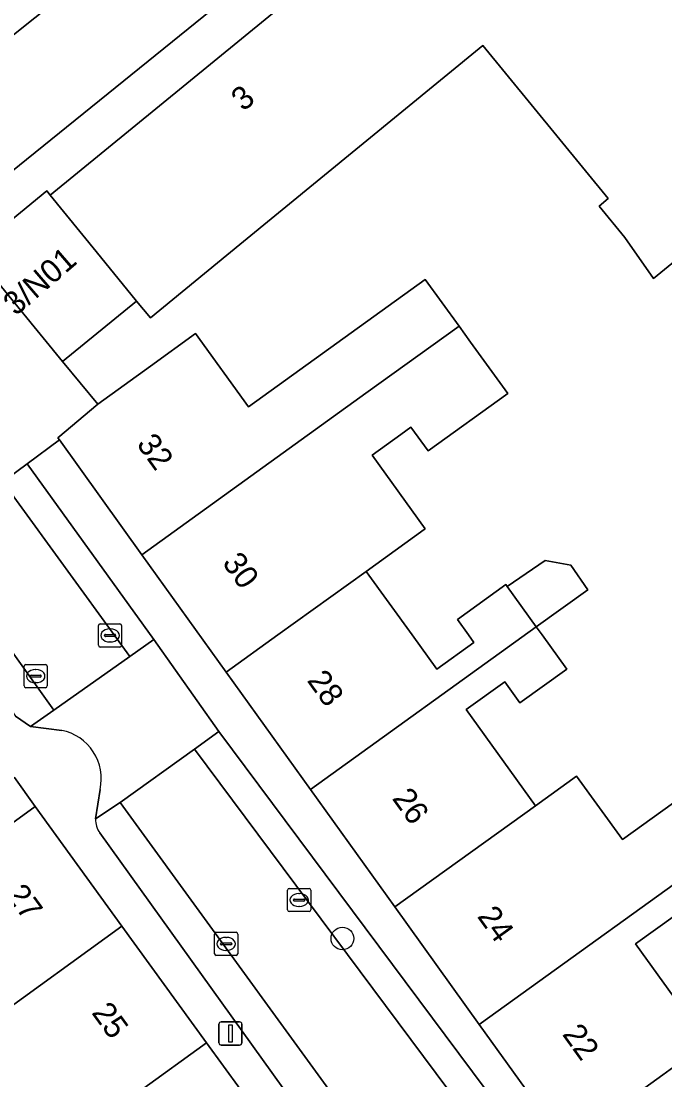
# Model space of a CAD drawing. Extents: x 161881 to 162523, y 381678 to 382381.
# Drawn here: x 162151.2 to 162178.99, y 381980.78 to 382026.52 of the extents above; entities that cross this region are included whole.
import ezdxf

# ---------------------------------------------------------------- set-up
doc = ezdxf.new("R2010")
doc.units = 0
for name, color, linetype in [('IMGEO_Boom', 7, 'Continuous'), ('IMGEO_Erf', 7, 'Continuous'), ('IMGEO_Kolk', 7, 'Continuous'), ('IMGEO_Lichtmast', 7, 'Continuous'), ('IMGEO_Openbare_ruimte_label', 7, 'Continuous'), ('IMGEO_Pand', 7, 'Continuous'), ('IMGEO_Pand_nummerreeks', 7, 'Continuous'), ('IMGEO_Parkeervlak_open', 7, 'Continuous'), ('IMGEO_Rijbaan_lokaal_open', 7, 'Continuous'), ('IMGEO_Voetpad_open', 7, 'Continuous'), ('IMGEO_Woonerf_open', 7, 'Continuous')]:
    doc.layers.add(name, color=color, linetype=linetype)

msp = doc.modelspace()

# ---------------------------------------------------------------- linework, layer by layer
at = {"layer": 'IMGEO_Boom'}
msp.add_circle((162165.072, 381986.882), 0.489, dxfattribs=at)
at = {"layer": 'IMGEO_Erf'}
for points in [[(162192.868, 382027.162), (162178.511, 382015.397), (162177.271, 382017.167), (162176.155, 382018.528), (162176.553, 382018.855), (162171.139, 382025.462), (162160.651, 382016.868), (162156.783, 382013.698), (162156.187, 382014.426), (162152.994, 382011.81), (162154.512, 382009.975), (162156.782, 382011.612), (162158.736, 382013.022), (162161.02, 382009.857), (162168.653, 382015.361), (162170.113, 382013.339), (162170.608, 382012.653), (162172.211, 382010.431), (162168.775, 382007.953), (162168.035, 382008.978), (162167.594, 382008.66), (162166.358, 382007.768), (162168.653, 382004.587), (162168.599, 382004.548), (162166.1, 382002.746), (162168.081, 382000), (162169.152, 381998.516), (162170.755, 381999.673), (162170.519, 382000), (162170.039, 382000.665), (162172.126, 382002.171), (162172.183, 382002.092), (162173.829, 382003.221), (162174.942, 382003.014), (162175.673, 382001.948), (162173.446, 382000.342), (162173.693, 382000), (162174.76, 381998.521), (162172.741, 381997.065), (162172.082, 381997.978), (162170.417, 381996.776), (162173.415, 381992.621), (162175.186, 381993.898), (162177.164, 381991.155), (162180.657, 381993.673)], [(162179.455, 381987.894), (162177.724, 381986.645), (162180.808, 381982.369)]]:
    msp.add_lwpolyline(points, dxfattribs=at)
at = {"layer": 'IMGEO_Kolk'}
for p, q in [((162154.54, 381999.551), (162154.54, 382000.403)), ((162154.615, 382000.477), (162155.467, 382000.477)), ((162155.541, 382000.403), (162155.541, 381999.551)), ((162154.799, 381999.971), (162154.799, 381999.983)), ((162154.842, 382000.02), (162155.24, 382000.02)), ((162155.028, 382000.257), (162155.053, 382000.257)), ((162155.283, 381999.983), (162155.283, 381999.971)), ((162155.237, 381999.934), (162154.839, 381999.934)), ((162155.051, 381999.697), (162155.026, 381999.697)), ((162155.467, 381999.477), (162154.615, 381999.477)), ((162151.329, 381997.793), (162151.329, 381998.645)), ((162151.404, 381998.719), (162152.256, 381998.719)), ((162152.33, 381998.645), (162152.33, 381997.793)), ((162151.588, 381998.213), (162151.588, 381998.225)), ((162152.026, 381998.176), (162151.628, 381998.176)), ((162151.631, 381998.262), (162152.029, 381998.262)), ((162151.817, 381998.499), (162151.842, 381998.499)), ((162152.072, 381998.225), (162152.072, 381998.213)), ((162152.256, 381997.719), (162151.404, 381997.719)), ((162151.84, 381997.939), (162151.815, 381997.939)), ((162162.705, 381988.119), (162162.705, 381988.971)), ((162162.78, 381989.045), (162163.632, 381989.045)), ((162163.706, 381988.971), (162163.706, 381988.119)), ((162162.964, 381988.539), (162162.964, 381988.551)), ((162163.402, 381988.502), (162163.004, 381988.502)), ((162163.007, 381988.588), (162163.405, 381988.588)), ((162163.193, 381988.825), (162163.218, 381988.825)), ((162163.448, 381988.551), (162163.448, 381988.539)), ((162163.632, 381988.045), (162162.78, 381988.045)), ((162163.216, 381988.265), (162163.191, 381988.265)), ((162159.629, 381987.15), (162160.481, 381987.15)), ((162159.554, 381986.224), (162159.554, 381987.076)), ((162159.856, 381986.693), (162160.254, 381986.693)), ((162160.042, 381986.93), (162160.067, 381986.93)), ((162160.555, 381987.076), (162160.555, 381986.224)), ((162159.813, 381986.644), (162159.813, 381986.656)), ((162160.251, 381986.607), (162159.853, 381986.607)), ((162160.065, 381986.37), (162160.04, 381986.37)), ((162160.297, 381986.656), (162160.297, 381986.644)), ((162160.481, 381986.15), (162159.629, 381986.15))]:
    msp.add_line(p, q, dxfattribs=at)
for points in [[(162154.54, 381999.551), (162154.54, 382000.403)], [(162154.615, 382000.477), (162155.467, 382000.477)], [(162155.541, 382000.403), (162155.541, 381999.551)], [(162155.467, 381999.477), (162154.615, 381999.477)], [(162151.329, 381997.793), (162151.329, 381998.645)], [(162151.404, 381998.719), (162152.256, 381998.719)], [(162152.33, 381998.645), (162152.33, 381997.793)], [(162152.256, 381997.719), (162151.404, 381997.719)], [(162162.705, 381988.119), (162162.705, 381988.971)], [(162162.78, 381989.045), (162163.632, 381989.045)], [(162163.706, 381988.971), (162163.706, 381988.119)], [(162163.632, 381988.045), (162162.78, 381988.045)], [(162159.629, 381987.15), (162160.481, 381987.15)], [(162159.554, 381986.224), (162159.554, 381987.076)], [(162160.555, 381987.076), (162160.555, 381986.224)], [(162160.481, 381986.15), (162159.629, 381986.15)]]:
    msp.add_lwpolyline(points, dxfattribs=at)
for centre, radius, start, end in [((162154.617, 382000.401), 0.0765, 91.552, 178.448), ((162154.617, 382000.401), 0.0765, 91.552, 178.448), ((162155.465, 382000.401), 0.0765, 1.552, 88.448), ((162155.465, 382000.401), 0.0765, 1.552, 88.448), ((162154.839, 381999.98), 0.0403, 85.8775, 175.7526), ((162154.836, 381999.97), 0.0366, 178.938, 274.7102), ((162155.24, 381999.977), 0.043, 264.8664, 352.4533), ((162155.244, 381999.982), 0.0386, 1.7309, 96.639), ((162154.617, 381999.553), 0.0765, 181.552, 268.448), ((162154.617, 381999.553), 0.0765, 181.552, 268.448), ((162155.465, 381999.553), 0.0765, 271.552, 358.448), ((162155.465, 381999.553), 0.0765, 271.552, 358.448), ((162151.406, 381998.643), 0.0765, 91.552, 178.448), ((162151.406, 381998.643), 0.0765, 91.552, 178.448), ((162152.254, 381998.643), 0.0765, 1.552, 88.448), ((162152.254, 381998.643), 0.0765, 1.552, 88.448), ((162151.628, 381998.222), 0.0403, 85.8775, 175.7526), ((162151.625, 381998.212), 0.0366, 178.938, 274.7102), ((162152.029, 381998.219), 0.043, 264.8664, 352.4533), ((162152.033, 381998.224), 0.0386, 1.7309, 96.639), ((162151.406, 381997.795), 0.0765, 181.552, 268.448), ((162151.406, 381997.795), 0.0765, 181.552, 268.448), ((162152.254, 381997.795), 0.0765, 271.552, 358.448), ((162152.254, 381997.795), 0.0765, 271.552, 358.448), ((162162.782, 381988.969), 0.0765, 91.552, 178.448), ((162162.782, 381988.969), 0.0765, 91.552, 178.448), ((162163.63, 381988.969), 0.0765, 1.552, 88.448), ((162163.63, 381988.969), 0.0765, 1.552, 88.448), ((162163.004, 381988.548), 0.0403, 85.8775, 175.7526), ((162163.001, 381988.538), 0.0366, 178.938, 274.7102), ((162163.405, 381988.545), 0.043, 264.8664, 352.4533), ((162163.409, 381988.55), 0.0386, 1.7309, 96.639), ((162162.782, 381988.121), 0.0765, 181.552, 268.448), ((162162.782, 381988.121), 0.0765, 181.552, 268.448), ((162163.63, 381988.121), 0.0765, 271.552, 358.448), ((162163.63, 381988.121), 0.0765, 271.552, 358.448), ((162159.631, 381987.074), 0.0765, 91.552, 178.448), ((162159.631, 381987.074), 0.0765, 91.552, 178.448), ((162160.479, 381987.074), 0.0765, 1.552, 88.448), ((162160.479, 381987.074), 0.0765, 1.552, 88.448), ((162159.853, 381986.653), 0.0403, 85.8775, 175.7526), ((162160.258, 381986.655), 0.0386, 1.7309, 96.639), ((162159.631, 381986.226), 0.0765, 181.552, 268.448), ((162159.631, 381986.226), 0.0765, 181.552, 268.448), ((162159.85, 381986.643), 0.0366, 178.938, 274.7102), ((162160.254, 381986.65), 0.043, 264.8664, 352.4533), ((162160.479, 381986.226), 0.0765, 271.552, 358.448), ((162160.479, 381986.226), 0.0765, 271.552, 358.448)]:
    msp.add_arc(centre, radius, start, end, dxfattribs=at)
for centre, major_axis, ratio, start_param, end_param in [((162155.027, 381999.977), (-0.387, 0.002), 0.722429, 4.712389, 7.853982), ((162155.052, 381999.977), (-0.39, 0.002), 0.717154, 1.570796, 4.712389), ((162151.816, 381998.219), (-0.387, 0.002), 0.722429, 4.712389, 7.853982), ((162151.841, 381998.219), (-0.39, 0.002), 0.717154, 1.570796, 4.712389), ((162163.192, 381988.545), (-0.387, 0.002), 0.722429, 4.712389, 7.853982), ((162163.217, 381988.545), (-0.39, 0.002), 0.717154, 1.570796, 4.712389), ((162160.041, 381986.65), (-0.387, 0.002), 0.722429, 4.712389, 7.853982), ((162160.066, 381986.65), (-0.39, 0.002), 0.717154, 1.570796, 4.712389)]:
    msp.add_ellipse(centre, major_axis=major_axis, ratio=ratio, start_param=start_param, end_param=end_param, dxfattribs=at)
at = {"layer": 'IMGEO_Lichtmast'}
for p, q in [((162159.744, 381982.379), (162159.744, 381983.179)), ((162159.744, 381983.179), (162159.744, 381982.379)), ((162159.844, 381983.279), (162160.634, 381983.279)), ((162160.634, 381983.279), (162159.844, 381983.279)), ((162160.734, 381983.179), (162160.734, 381982.379)), ((162160.734, 381982.379), (162160.734, 381983.179)), ((162160.634, 381982.279), (162159.844, 381982.279)), ((162159.844, 381982.279), (162160.634, 381982.279))]:
    msp.add_line(p, q, dxfattribs=at)
msp.add_lwpolyline([(162160.164, 381983.154), (162160.314, 381983.154), (162160.314, 381982.404), (162160.164, 381982.404), (162160.164, 381983.154)], dxfattribs=at)
for centre, start, end in [((162159.844, 381983.179), 90, 180), ((162159.844, 381983.179), 90, 180), ((162160.634, 381983.179), 0, 90), ((162160.634, 381983.179), 360, 90), ((162159.844, 381982.379), 180, 270), ((162159.844, 381982.379), 180, 270), ((162160.634, 381982.379), 270, 0), ((162160.634, 381982.379), 270, 0)]:
    msp.add_arc(centre, 0.1, start, end, dxfattribs=at)
at = {"layer": 'IMGEO_Pand'}
for points in [[(162193.718, 382027.859), (162193.295, 382028.375), (162192.732, 382029.062), (162191.177, 382030.989), (162181.344, 382042.988), (162166.459, 382030.79), (162166.618, 382030.597), (162152.462, 382018.996), (162154.446, 382016.562), (162156.187, 382014.426), (162156.783, 382013.698), (162160.651, 382016.868), (162171.139, 382025.462), (162176.553, 382018.855), (162176.155, 382018.528), (162177.271, 382017.167), (162178.511, 382015.397), (162192.868, 382027.162)], [(162154.446, 382016.562), (162152.462, 382018.996), (162152.304, 382019.19), (162150.019, 382017.317), (162149.098, 382016.563), (162149.249, 382016.379), (162152.994, 382011.81), (162156.187, 382014.426)], [(162166.091, 382010.438), (162170.113, 382013.339), (162168.653, 382015.361), (162161.02, 382009.857), (162158.736, 382013.022), (162156.782, 382011.612), (162154.512, 382009.975), (162152.786, 382008.518), (162152.854, 382008.424), (162156.417, 382003.461)], [(162166.358, 382007.768), (162167.594, 382008.66), (162168.035, 382008.978), (162168.775, 382007.953), (162172.211, 382010.431), (162170.608, 382012.653), (162170.113, 382013.339), (162166.091, 382010.438), (162156.417, 382003.461), (162160.059, 381998.389), (162162.292, 382000), (162166.1, 382002.746), (162168.599, 382004.548), (162168.653, 382004.587)], [(162172.183, 382002.092), (162173.446, 382000.342), (162175.673, 382001.948), (162174.942, 382003.014), (162173.829, 382003.221)], [(162168.081, 382000), (162166.1, 382002.746), (162162.292, 382000), (162160.059, 381998.389), (162163.701, 381993.316), (162173.446, 382000.342), (162172.183, 382002.092), (162172.126, 382002.171), (162170.039, 382000.665), (162170.519, 382000), (162170.755, 381999.673), (162169.152, 381998.516)], [(162167.342, 381988.244), (162173.415, 381992.621), (162170.417, 381996.776), (162172.082, 381997.978), (162172.741, 381997.065), (162174.76, 381998.521), (162173.693, 382000), (162173.446, 382000.342), (162163.701, 381993.316)], [(162170.985, 381983.17), (162182.33, 381991.35), (162180.657, 381993.673), (162177.164, 381991.155), (162175.186, 381993.898), (162173.415, 381992.621), (162167.342, 381988.244)], [(162155.55, 381987.421), (162151.802, 381992.587), (162147.756, 381989.651), (162143.669, 381986.685), (162146.312, 381983.042), (162144.863, 381981.99), (162146.018, 381980.399), (162149.823, 381983.266)], [(162170.985, 381983.17), (162174.716, 381977.972), (162178.91, 381980.999), (162180.808, 381982.369), (162177.724, 381986.645), (162179.455, 381987.894), (162180.106, 381986.991), (162180.436, 381986.533), (162183.968, 381989.079), (162182.33, 381991.35)], [(162155.55, 381987.421), (162149.823, 381983.266), (162146.018, 381980.399), (162148.072, 381977.568), (162151.659, 381980.171), (162153.215, 381978.026), (162153.482, 381978.221), (162159.209, 381982.377)], [(162162.869, 381977.333), (162159.209, 381982.377), (162153.482, 381978.221), (162153.215, 381978.026), (162149.133, 381975.065), (162150.299, 381973.457), (162147.56, 381971.47), (162150.052, 381968.034), (162151.63, 381969.178), (162155.012, 381971.631), (162153.609, 381973.567), (162155.47, 381974.917), (162156.874, 381972.982)]]:
    msp.add_lwpolyline(points, close=True, dxfattribs=at)
at = {"layer": 'IMGEO_Parkeervlak_open'}
for points in [[(162181.319, 382044.718), (162178.575, 382048.051), (162146.162, 382022.187), (162149.021, 382018.603)], [(162143.611, 382008.881), (162142.653, 382008.114), (162145.827, 382003.676), (162150.965, 381996.491), (162151.61, 381996.043), (162152.615, 381996.754), (162143.791, 382009.095)], [(162150.348, 382006.704), (162155.893, 381999.072), (162156.925, 381999.802), (162151.457, 382007.393), (162150.627, 382006.768)], [(162159.734, 381995.833), (162158.69, 381995.058), (162170.763, 381978.853), (162171.83, 381979.598)]]:
    msp.add_lwpolyline(points, close=True, dxfattribs=at)
msp.add_lwpolyline([(162154.599, 381991.442), (162166.011, 381975.535), (162167.325, 381976.452), (162155.477, 381992.759), (162154.41, 381992.049)], dxfattribs=at)
msp.add_arc((162155.428, 381992.033), 1.018, 179.0947, 215.495, dxfattribs=at)
at = {"layer": 'IMGEO_Rijbaan_lokaal_open'}
for points in [[(162249.797, 381978.591), (162246.202, 381983.039), (162245.446, 381983.874), (162242.076, 381988.089), (162238.54, 381992.513), (162235.201, 381996.689), (162232.554, 382000), (162231.749, 382001.007), (162228.214, 382005.429), (162227.662, 382006.112), (162223.967, 382010.689), (162220.589, 382014.873), (162217.176, 382019.101), (162213.756, 382023.338), (162210.195, 382027.748), (162208.554, 382029.711), (162200.94, 382038.82), (162190.279, 382051.904), (162184.589, 382047.362), (162193.949, 382035.786), (162190.679, 382033.142), (162181.319, 382044.718), (162149.021, 382018.603)], [(162150.019, 382017.317), (162152.304, 382019.19), (162152.462, 382018.996), (162166.618, 382030.597)], [(162143.791, 382009.095), (162152.615, 381996.754), (162155.893, 381999.072), (162150.348, 382006.704)], [(162156.925, 381999.802), (162155.893, 381999.072)], [(162159.734, 381995.833), (162156.925, 381999.802)], [(162155.893, 381999.072), (162152.615, 381996.754)], [(162152.615, 381996.754), (162151.61, 381996.043)], [(162151.61, 381996.043), (162152.959, 381995.876)], [(162158.69, 381995.058), (162159.734, 381995.833)], [(162155.477, 381992.759), (162158.69, 381995.058)], [(162154.607, 381993.326), (162154.41, 381992.049)], [(162154.41, 381992.049), (162155.477, 381992.759)]]:
    msp.add_lwpolyline(points, dxfattribs=at)
msp.add_lwpolyline([(162158.69, 381995.058), (162155.477, 381992.759), (162167.325, 381976.452), (162170.763, 381978.853)], close=True, dxfattribs=at)
msp.add_arc((162152.532, 381993.792), 2.127, 347.3385, 78.4086, dxfattribs=at)
at = {"layer": 'IMGEO_Voetpad_open'}
for points in [[(162205.454, 381978.078), (162198.189, 381987.697), (162194.751, 381992.25), (162192.829, 381994.795), (162193.662, 381995.392), (162191.672, 381998.17), (162190.893, 381999.257), (162191.236, 381999.518), (162186.943, 382005.155), (162185.252, 382007.375), (162182.32, 382011.225), (162181.77, 382010.775), (162180.856, 382012.052), (162180.42, 382012.674), (162179.532, 382012.052), (162180.006, 382011.355), (162188.36, 381999.06), (162189.949, 381996.843), (162193.721, 381991.52), (162180.808, 381982.369), (162178.91, 381980.999), (162174.716, 381977.972)], [(162174.716, 381977.972), (162170.985, 381983.17), (162167.342, 381988.244), (162163.701, 381993.316), (162160.059, 381998.389), (162156.417, 382003.461), (162152.854, 382008.424), (162151.457, 382007.393), (162156.925, 381999.802), (162159.734, 381995.833), (162171.83, 381979.598)], [(162152.959, 381995.876), (162151.61, 381996.043), (162150.965, 381996.491)], [(162150.92, 381993.835), (162151.802, 381992.587), (162155.55, 381987.421), (162159.209, 381982.377), (162162.869, 381977.333)], [(162154.41, 381992.049), (162154.607, 381993.326)], [(162166.469, 381974.897), (162166.011, 381975.535), (162154.599, 381991.442)]]:
    msp.add_lwpolyline(points, dxfattribs=at)
msp.add_lwpolyline([(162151.802, 381992.587), (162150.92, 381993.835), (162149.316, 381992.669), (162145.264, 381989.741), (162143.067, 381988.153), (162140.681, 381986.429), (162141.59, 381985.176), (162143.669, 381986.685), (162147.756, 381989.651)], close=True, dxfattribs=at)
for centre, radius, start, end in [((162152.532, 381993.792), 2.127, 347.3385, 78.4086), ((162155.428, 381992.033), 1.018, 179.0947, 215.495)]:
    msp.add_arc(centre, radius, start, end, dxfattribs=at)
at = {"layer": 'IMGEO_Woonerf_open'}
msp.add_lwpolyline([(162150.348, 382006.704), (162150.627, 382006.768), (162151.457, 382007.393), (162152.854, 382008.424), (162152.786, 382008.518), (162154.512, 382009.975), (162152.994, 382011.81), (162149.249, 382016.379), (162149.098, 382016.563), (162150.019, 382017.317), (162149.021, 382018.603), (162146.162, 382022.187), (162178.575, 382048.051), (162180.597, 382049.844), (162182.771, 382049.594), (162184.589, 382047.362), (162190.279, 382051.904), (162180.387, 382064.044), (162180.952, 382064.864), (162188.641, 382076.009)], dxfattribs=at)

# ---------------------------------------------------------------- texts
at = {"layer": 'IMGEO_Openbare_ruimte_label'}
msp.add_text('Amaryllisstraat', height=1, rotation=55.4679, dxfattribs=at).set_placement((162147.338, 382023.017))
at = {"layer": 'IMGEO_Pand_nummerreeks'}
for s, rotation, p in [('3', 39.3336, (162160.792, 382022.59)), ('3/N01', 40.7087, (162150.968, 382013.753)), ('32', 305.7925, (162156.157, 382008.24)), ('30', 305.7925, (162159.856, 382003.108)), ('28', 305.7867, (162163.519, 381998.026)), ('26', 305.7872, (162167.193, 381992.931)), ('27', 305.9601, (162150.514, 381988.776)), ('24', 305.7872, (162170.867, 381987.834)), ('25', 305.9601, (162154.217, 381983.671)), ('22', 305.7872, (162174.539, 381982.74))]:
    msp.add_text(s, height=1, rotation=rotation, dxfattribs=at).set_placement(p)

doc.saveas('drawing.dxf')
